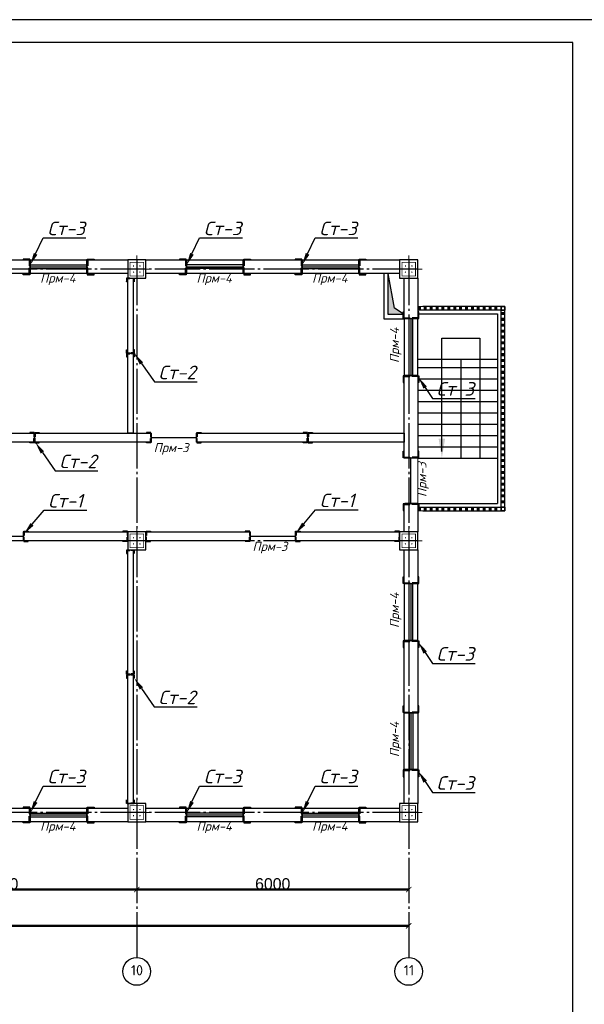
# Model space of a CAD drawing. Header units: millimetres. Extents: x -33345 to 4712671, y -3392 to 121473.
# Tile 327 of 656: x 1810489 to 1822944, y 64764 to 86501. Entities that reach past the tile are written whole.
import ezdxf
from ezdxf import colors
from ezdxf.entities.mleader import LeaderData, LeaderLine
from ezdxf.math import Vec2, Vec3

# ---------------------------------------------------------------- set-up
doc = ezdxf.new("R2010")
doc.units = ezdxf.units.MM
doc.linetypes.add('CENTER2', pattern=[28.575, 19.05, -3.175, 3.175, -3.175])
doc.linetypes.add('ГОСТ 2.303 5', pattern=[24, 20, -1.5, 1, -1.5])
for name, color, linetype, lineweight in [('.', 7, 'Continuous', 15), ('0.25', 7, 'Continuous', 25), ('5   0.30', 1, 'Continuous', 30), ('Kalonna', 7, 'Continuous', 35), ('размер 0.09', 175, 'Continuous', 9)]:
    doc.layers.add(name, color=color, linetype=linetype, lineweight=lineweight)
doc.layers.add('00-Axes', color=1, linetype='CENTER2')
doc.layers.add('HA', color=9, linetype='Continuous')
doc.styles.add('ISOCPEUR', font='isocpeui.ttf', dxfattribs={"height": 300})
doc.styles.add('ISOCPEUR_1.00', font='isocpeui.ttf')
doc.styles.get("Standard").update_dxf_attribs({"font": 'arial.ttf'})
doc.styles.add('ГОСТ 250', font='isocpeui.ttf', dxfattribs={"height": 250})
doc.dimstyles.new('ISO-25$0', dxfattribs={"dimtxt": 300, "dimasz": 200, "dimexe": 100, "dimexo": 300, "dimgap": 50, "dimtad": 1, "dimdec": 0, "dimtxsty": 'Standard', "dimblk": 'OBLIQUE', "dimcen": 250, "dimadec": 0, "dimazin": 0, "dimtfac": 1, "dimtdec": 0, "dimtmove": 0, "dimatfit": 3, "dimldrblk": 'OBLIQUE', "dimfxl": 1.25, "dimarcsym": 0})

# ---------------------------------------------------------------- blocks, each defined once
blk = doc.blocks.new('*U282')
at = {"layer": '0.25', "color": 5, "linetype": 'Continuous', "lineweight": 25, "ltscale": 100}
blk.add_lwpolyline([(-72619, 0), (0, 0), (0, 42000), (-72619, 42000), (-72619, 0)], dxfattribs=at)
at = {"layer": '0.25', "color": 7, "linetype": 'Continuous', "lineweight": 30, "ltscale": 100}
blk.add_lwpolyline([(-70619, 500), (-500, 500), (-500, 41500), (-70619, 41500), (-70619, 500)], dxfattribs=at)
blk = doc.blocks.new('_ArchTick')
at = {"color": 0, "linetype": 'ByBlock', "const_width": 0.15}
blk.add_lwpolyline([(-0.5, -0.5), (0.5, 0.5)], dxfattribs=at)
blk = doc.blocks.new('*D17')
at = {"color": 0, "lineweight": -2, "transparency": 16777216}
for p, q in [((1076847, -1561152), (1076847, -1561151)), ((1076847, -1561152), (1082847, -1561152)), ((1082847, -1561152), (1082847, -1561151))]:
    blk.add_line(p, q, dxfattribs=at)
at = {"layer": 'Defpoints', "color": 0, "lineweight": 50, "transparency": 16777216}
for p in [(1076847, -1561152), (1082847, -1561152), (1082847, -1561152)]:
    blk.add_point(p, dxfattribs=at)
at = {"color": 0, "lineweight": -2, "transparency": 16777216, "xscale": 120, "yscale": 120, "zscale": 120, "rotation": 180}
blk.add_blockref('_ArchTick', (1076847, -1561152), dxfattribs=at)
at = {"color": 0, "lineweight": -2, "transparency": 16777216, "xscale": 120, "yscale": 120, "zscale": 120}
blk.add_blockref('_ArchTick', (1082847, -1561152), dxfattribs=at)
at = {"color": 0, "lineweight": 0, "transparency": 16777216, "insert": (1079847, -1561027), "char_height": 250, "attachment_point": 5}
blk.add_mtext('6000', dxfattribs=at)
blk = doc.blocks.new('_Oblique')
at = {"color": 0, "linetype": 'ByBlock', "lineweight": -2}
blk.add_line((-0.5, -0.5), (0.5, 0.5), dxfattribs=at)
blk = doc.blocks.new('*D18')
at = {"color": 0, "lineweight": -2, "transparency": 16777216}
for p, q in [((1082847, -1561152), (1082847, -1561151)), ((1082847, -1561152), (1088847, -1561152)), ((1088847, -1561152), (1088847, -1561151))]:
    blk.add_line(p, q, dxfattribs=at)
at = {"layer": 'Defpoints', "color": 0, "lineweight": 50, "transparency": 16777216}
for p in [(1082847, -1561152), (1088847, -1561152), (1088847, -1561152)]:
    blk.add_point(p, dxfattribs=at)
at = {"color": 0, "lineweight": -2, "transparency": 16777216, "xscale": 120, "yscale": 120, "zscale": 120, "rotation": 180}
blk.add_blockref('_ArchTick', (1082847, -1561152), dxfattribs=at)
at = {"color": 0, "lineweight": -2, "transparency": 16777216, "xscale": 120, "yscale": 120, "zscale": 120}
blk.add_blockref('_ArchTick', (1088847, -1561152), dxfattribs=at)
at = {"color": 0, "lineweight": 0, "transparency": 16777216, "insert": (1085847, -1561027), "char_height": 250, "attachment_point": 5}
blk.add_mtext('6000', dxfattribs=at)
blk = doc.blocks.new('*D44')
at = {"color": 0, "lineweight": -2, "transparency": 16777216}
for p, q in [((-36640, -739.375), (-36640, -738.75)), ((22760, -740), (-36640, -740)), ((22760, -739.375), (22760, -738.75))]:
    blk.add_line(p, q, dxfattribs=at)
at = {"layer": 'Defpoints', "color": 0, "lineweight": 0, "transparency": 16777216}
for p in [(-36640, -740), (-36640, -740), (22760, -740)]:
    blk.add_point(p, dxfattribs=at)
at = {"color": 0, "lineweight": -2, "transparency": 16777216, "xscale": 120, "yscale": 120, "zscale": 120, "rotation": 180}
blk.add_blockref('_ArchTick', (-36640, -740), dxfattribs=at)
at = {"color": 0, "lineweight": -2, "transparency": 16777216, "xscale": 120, "yscale": 120, "zscale": 120}
blk.add_blockref('_ArchTick', (22760, -740), dxfattribs=at)
at = {"color": 0, "lineweight": 0, "transparency": 16777216, "insert": (-6940, -614.375), "char_height": 250, "attachment_point": 5}
blk.add_mtext('59400', dxfattribs=at)
blk = doc.blocks.new('column')
at = {"lineweight": 0}
for points in [[(-68, 56, -1), (-68, 86, -1)], [(68, 56, 1), (68, 86, 1)], [(-68, -56, 1), (-68, -86, 1)], [(68, -56, -1), (68, -86, -1)]]:
    blk.add_hatch(color=0, dxfattribs=at).paths.add_polyline_path(points)
at = {"color": 0, "lineweight": 0}
for p, q in [((0, 300), (0, -300)), ((300, 0), (-300, 0))]:
    blk.add_line(p, q, dxfattribs=at)
at = {"lineweight": 30}
blk.add_lwpolyline([(-200, 200), (200, 200), (200, -200), (-200, -200)], close=True, dxfattribs=at)
at = {"color": 0, "lineweight": 0, "const_width": 15}
blk.add_lwpolyline([(150, -150), (150, 150), (-150, 150), (-150, -150)], close=True, dxfattribs=at)
blk = doc.blocks.new('dfdfdfdffffdd')
for p, q in [((-324, 3928), (1436, 3928)), ((1436, 3928), (1436, -259)), ((-324, 2928), (1436, 2928)), ((626, 2928), (626, 741)), ((-324, 2741), (1436, 2741)), ((-324, 2491), (1436, 2491)), ((-324, 2241), (1436, 2241)), ((-324, 1991), (1436, 1991)), ((-324, 1741), (1436, 1741)), ((-324, 1491), (1436, 1491)), ((-324, 1241), (1436, 1241)), ((-324, 991), (1436, 991)), ((-324, 741), (1436, 741)), ((-324, -259), (1436, -259))]:
    blk.add_line(p, q)
at = {"lineweight": 20}
blk.add_lwpolyline([(1596, -419), (-324, -419), (-324, 4088), (1596, 4088)], close=True, dxfattribs=at)
for points in [[(-324, -339), (1516, -339), (1516, 4008), (-324, 4008)], [(-214, -419), (1596, -419), (1596, 4088), (-214, 4088)], [(208, 891), (208, 3393), (1044, 3393), (1044, 741)]]:
    blk.add_lwpolyline(points)
at = {"lineweight": 25}
blk.add_solid([(136, 1173), (208, 741), (280, 1173)], dxfattribs=at)
at = {"layer": 'Kalonna'}
for points in [[(-268, 4023), (-268, 4073), (-298, 4073), (-298, 4023)], [(-144, 4023), (-144, 4073), (-174, 4073), (-174, 4023)], [(-14, 4023), (-14, 4073), (-44, 4073), (-44, 4023)], [(116, 4023), (116, 4073), (86, 4073), (86, 4023)], [(246, 4023), (246, 4073), (216, 4073), (216, 4023)], [(376, 4023), (376, 4073), (346, 4073), (346, 4023)], [(506, 4023), (506, 4073), (476, 4073), (476, 4023)], [(636, 4023), (636, 4073), (606, 4073), (606, 4023)], [(766, 4023), (766, 4073), (736, 4073), (736, 4023)], [(896, 4023), (896, 4073), (866, 4073), (866, 4023)], [(1026, 4023), (1026, 4073), (996, 4073), (996, 4023)], [(1156, 4023), (1156, 4073), (1126, 4073), (1126, 4023)], [(1286, 4023), (1286, 4073), (1256, 4073), (1256, 4023)], [(1416, 4023), (1416, 4073), (1386, 4073), (1386, 4023)], [(1516, 4008), (1596, 4008), (1596, 4088), (1516, 4088)], [(1581, 3921), (1531, 3921), (1531, 3951), (1581, 3951)], [(1581, 3791), (1531, 3791), (1531, 3821), (1581, 3821)], [(1581, 3661), (1531, 3661), (1531, 3691), (1581, 3691)], [(1581, 3531), (1531, 3531), (1531, 3561), (1581, 3561)], [(1581, 3401), (1531, 3401), (1531, 3431), (1581, 3431)], [(1581, 3271), (1531, 3271), (1531, 3301), (1581, 3301)], [(1581, 3141), (1531, 3141), (1531, 3171), (1581, 3171)], [(1581, 3011), (1531, 3011), (1531, 3041), (1581, 3041)], [(1581, 2881), (1531, 2881), (1531, 2911), (1581, 2911)], [(1581, 2751), (1531, 2751), (1531, 2781), (1581, 2781)], [(1581, 2621), (1531, 2621), (1531, 2651), (1581, 2651)], [(1581, 2491), (1531, 2491), (1531, 2521), (1581, 2521)], [(1581, 2361), (1531, 2361), (1531, 2391), (1581, 2391)], [(1581, 2231), (1531, 2231), (1531, 2261), (1581, 2261)], [(1581, 2101), (1531, 2101), (1531, 2131), (1581, 2131)], [(1581, 1971), (1531, 1971), (1531, 2001), (1581, 2001)], [(1581, 1841), (1531, 1841), (1531, 1871), (1581, 1871)], [(1581, 1711), (1531, 1711), (1531, 1741), (1581, 1741)], [(1581, 1581), (1531, 1581), (1531, 1611), (1581, 1611)], [(1581, 1451), (1531, 1451), (1531, 1481), (1581, 1481)], [(1581, 1321), (1531, 1321), (1531, 1351), (1581, 1351)], [(1581, 1191), (1531, 1191), (1531, 1221), (1581, 1221)], [(1581, 1061), (1531, 1061), (1531, 1091), (1581, 1091)], [(1581, 931), (1531, 931), (1531, 961), (1581, 961)], [(1581, 801), (1531, 801), (1531, 831), (1581, 831)], [(1581, 671), (1531, 671), (1531, 701), (1581, 701)], [(1581, 541), (1531, 541), (1531, 571), (1581, 571)], [(1581, 411), (1531, 411), (1531, 441), (1581, 441)], [(1581, 281), (1531, 281), (1531, 311), (1581, 311)], [(1581, 151), (1531, 151), (1531, 181), (1581, 181)], [(1581, 21), (1531, 21), (1531, 51), (1581, 51)], [(1581, -109), (1531, -109), (1531, -79), (1581, -79)], [(1581, -239), (1531, -239), (1531, -209), (1581, -209)], [(-268, -404), (-268, -354), (-298, -354), (-298, -404)], [(-144, -404), (-144, -354), (-174, -354), (-174, -404)], [(-14, -404), (-14, -354), (-44, -354), (-44, -404)], [(116, -404), (116, -354), (86, -354), (86, -404)], [(246, -404), (246, -354), (216, -354), (216, -404)], [(376, -404), (376, -354), (346, -354), (346, -404)], [(506, -404), (506, -354), (476, -354), (476, -404)], [(636, -404), (636, -354), (606, -354), (606, -404)], [(766, -404), (766, -354), (736, -354), (736, -404)], [(896, -404), (896, -354), (866, -354), (866, -404)], [(1026, -404), (1026, -354), (996, -354), (996, -404)], [(1156, -404), (1156, -354), (1126, -354), (1126, -404)], [(1286, -404), (1286, -354), (1256, -354), (1256, -404)], [(1416, -404), (1416, -354), (1386, -354), (1386, -404)], [(1516, -339), (1596, -339), (1596, -419), (1516, -419)]]:
    blk.add_lwpolyline(points, close=True, dxfattribs=at)
blk = doc.blocks.new('*U3545')
at = {"color": 0, "linetype": 'ByBlock', "lineweight": -2, "ltscale": 100}
blk.add_lwpolyline([(0, 0), (63, 0), (63, 2.7, 0.414214), (60.7, 5), (12, 5, -0.414214), (5, 12), (5, 60.7, 0.414214), (2.7, 63), (0, 63)], format="xyb", close=True, dxfattribs=at)
blk = doc.blocks.new('A$C0829442C')
at = {"layer": '5   0.30', "lineweight": 30, "ltscale": 200}
blk.add_line((0, 131), (0, 13.5), dxfattribs=at)
at = {"layer": '5   0.30', "lineweight": 30, "ltscale": 200, "xscale": -1, "rotation": 180}
blk.add_blockref('*U3545', (3.9, 146.4), dxfattribs=at)
at = {"layer": '5   0.30', "lineweight": 30, "ltscale": 200}
blk.add_blockref('*U3545', (3.9, 0), dxfattribs=at)
blk = doc.blocks.new('fgfgfgfgggffrw')
at = {"layer": '00-Axes', "color": 251, "linetype": 'ГОСТ 2.303 5', "ltscale": 50, "true_color": 0x636466}
for points in [[(16760, 13960), (16760, -1440)], [(22760, 13960), (22760, -1440)], [(22960, 13760), (-41640, 13760)], [(22960, 7760), (-41640, 7760)], [(22960, 1760), (-41640, 1760)]]:
    blk.add_lwpolyline(points, dxfattribs=at)
at = {"layer": '00-Axes', "color": 219, "linetype": 'ByBlock', "ltscale": 100, "true_color": 0x642165}
for centre in [(16760, -1746), (22760, -1746)]:
    blk.add_circle(centre, 306, dxfattribs=at)
at = {"layer": '00-Axes', "color": 219, "linetype": 'ByBlock', "ltscale": 100, "true_color": 0x642165, "char_height": 226.059, "attachment_point": 1, "style": 'ISOCPEUR_1.00'}
for s, insert in [('\\pxqc;{\\fISOCPEUR|b0|i0|c204|p34;10}', (16378.8, -1606.2)), ('\\pxqc;{\\fISOCPEUR|b0|i0|c204|p34;11}', (22378.8, -1606.2))]:
    blk.add_mtext_dynamic_manual_height_columns(s, width=772.479, gutter_width=706.4, heights=[0], dxfattribs=dict(at, insert=insert))
at = {"color": 18, "lineweight": 0, "true_color": 0x000000}
for base, p1, p2, picture, middle in [((16760, 60), (10760, 60), (16760, 60), '*D17', (13760, 185.6)), ((22760, 60), (16760, 60), (22760, 60), '*D18', (19760, 185.6))]:
    dim = blk.add_linear_dim(base=base, p1=p1, p2=p2, dimstyle='ISO-25$0', dxfattribs=at)
    dim.commit()
    dim.dimension.update_dxf_attribs({"geometry": picture, "text_midpoint": middle, "insert": (-1066086.8, 1561212.4)})
dim = blk.add_linear_dim(base=(-36640, -740), p1=(22760, -740), p2=(-36640, -740), dimstyle='ISO-25$0', dxfattribs=at)
dim.commit()
dim.dimension.update_dxf_attribs({"geometry": '*D44', "text_midpoint": (-6940, -614.4)})

msp = doc.modelspace()

# ---------------------------------------------------------------- hatches: boundary and pattern name
at = {"layer": '.', "true_color": 0x636466}
h = msp.add_hatch(color=251, dxfattribs=at)
h.dxf.hatch_style = 1
h.paths.add_polyline_path([(1818757.291, 80132.505), (1818620.495, 80896.408), (1818620.495, 79996.408), (1818970.495, 79996.408)])

# ---------------------------------------------------------------- linework, layer by layer
at = {"color": 5}
for p, q in [((1810720.495, 81086.408, 1359241.5), (1811970.495, 81086.408, 1359241.5)), ((1815420.495, 81086.408, 1359241.5), (1814170.495, 81086.408, 1359241.5)), ((1816720.495, 81086.408, 1359241.5), (1817970.495, 81086.408, 1359241.5)), ((1810720.495, 81006.408, 1359241.5), (1811970.495, 81006.408, 1359241.5)), ((1815420.495, 81006.408, 1359241.5), (1814170.495, 81006.408, 1359241.5)), ((1816720.495, 81006.408, 1359241.5), (1817970.495, 81006.408, 1359241.5)), ((1819080.495, 78646.408, 1359241.5), (1819080.495, 79896.408, 1359241.5)), ((1819160.495, 78646.408, 1359241.5), (1819160.495, 79896.408, 1359241.5)), ((1819080.495, 72796.408, 1359241.5), (1819080.495, 74046.408, 1359241.5)), ((1819160.495, 72796.408, 1359241.5), (1819160.495, 74046.408, 1359241.5)), ((1819080.495, 71196.408, 1359241.5), (1819080.495, 69946.408, 1359241.5)), ((1819160.495, 71196.408, 1359241.5), (1819160.495, 69946.408, 1359241.5)), ((1810720.495, 68986.408, 1359241.5), (1811970.495, 68986.408, 1359241.5)), ((1810720.495, 68906.408, 1359241.5), (1811970.495, 68906.408, 1359241.5)), ((1815420.495, 68986.408, 1359241.5), (1814170.495, 68986.408, 1359241.5)), ((1815420.495, 68906.408, 1359241.5), (1814170.495, 68906.408, 1359241.5)), ((1816720.495, 68986.408, 1359241.5), (1817970.495, 68986.408, 1359241.5)), ((1816720.495, 68906.408, 1359241.5), (1817970.495, 68906.408, 1359241.5))]:
    msp.add_line(p, q, dxfattribs=at)
at = {"color": 6, "lineweight": 30}
for p, q in [((1810720.495, 81046.408, 1359241.5), (1811970.495, 81046.407, 1359241.5)), ((1814170.495, 81046.408, 1359241.5), (1815420.495, 81046.407, 1359241.5)), ((1816720.495, 81046.408, 1359241.5), (1817970.495, 81046.407, 1359241.5)), ((1819120.496, 79896.408, 1359241.5), (1819120.497, 78646.408, 1359241.5)), ((1819120.495, 75821.408, 1359241.5), (1819120.496, 76821.408, 1359241.5)), ((1819120.496, 74046.408, 1359241.5), (1819120.497, 72796.408, 1359241.5)), ((1819120.496, 71196.408, 1359241.5), (1819120.497, 69946.408, 1359241.5)), ((1810720.495, 68946.408, 1359241.5), (1811970.495, 68946.407, 1359241.5)), ((1814170.495, 68946.408, 1359241.5), (1815420.495, 68946.407, 1359241.5)), ((1816720.495, 68946.408, 1359241.5), (1817970.495, 68946.407, 1359241.5))]:
    msp.add_line(p, q, dxfattribs=at)
at = {"color": 177, "lineweight": 30, "true_color": 0x293189}
for p, q in [((1813390.495, 77276.408, 1359241.5), (1814390.495, 77276.408, 1359241.5)), ((1809570.495, 75096.408, 1359241.5), (1810570.495, 75096.408, 1359241.5)), ((1815570.495, 75096.408, 1359241.5), (1816570.495, 75096.408, 1359241.5))]:
    msp.add_line(p, q, dxfattribs=at)
at = {"elevation": 1359241.5}
for points in [[(1810720.495, 81196.408), (1811970.495, 81196.408), (1811970.495, 80896.408), (1810720.495, 80896.408)], [(1814170.495, 81196.408), (1815420.495, 81196.408), (1815420.495, 80896.408), (1814170.495, 80896.408)], [(1816720.495, 81196.408), (1817970.495, 81196.408), (1817970.495, 80896.408), (1816720.495, 80896.408)], [(1819270.495, 78646.408), (1819270.495, 79896.408), (1818970.495, 79896.408), (1818970.495, 78646.408)], [(1819270.495, 72796.408), (1819270.495, 74046.408), (1818970.495, 74046.408), (1818970.495, 72796.408)], [(1819270.495, 71196.408), (1819270.495, 69946.408), (1818970.495, 69946.408), (1818970.495, 71196.408)], [(1810720.495, 69096.408), (1811970.495, 69096.408), (1811970.495, 68796.408), (1810720.495, 68796.408)], [(1814170.495, 69096.408), (1815420.495, 69096.408), (1815420.495, 68796.408), (1814170.495, 68796.408)], [(1816720.495, 69096.408), (1817970.495, 69096.408), (1817970.495, 68796.408), (1816720.495, 68796.408)]]:
    msp.add_lwpolyline(points, close=True, dxfattribs=at)
msp.add_lwpolyline([(1818970.495, 79996.408), (1818757.291, 80132.505), (1818620.495, 80896.408)], dxfattribs=at)
at = {"layer": 'HA', "color": 250, "lineweight": 30, "ltscale": 100, "elevation": 1359241.5}
for points in [[(1809420.495, 81196.408), (1810720.495, 81196.408), (1810720.495, 80896.408), (1809420.495, 80896.408)], [(1811970.495, 81196.408), (1812870.495, 81196.408), (1812870.495, 80896.408), (1811970.495, 80896.408)], [(1813270.495, 81196.408), (1814170.495, 81196.408), (1814170.495, 80896.408), (1813270.495, 80896.408)], [(1815420.495, 81196.408), (1816720.495, 81196.408), (1816720.495, 80896.408), (1815420.495, 80896.408)], [(1817970.495, 81196.408), (1818870.495, 81196.408), (1818870.495, 80896.408), (1817970.495, 80896.408)], [(1818620.495, 80896.408), (1818520.495, 80896.408), (1818520.495, 79896.408), (1818970.495, 79896.408), (1818970.495, 79996.408), (1818620.495, 79996.408)], [(1812870.495, 80796.408), (1812990.495, 80796.408), (1812990.495, 77376.409), (1812870.495, 77376.409)], [(1819270.495, 80796.408), (1819270.495, 79896.408), (1818970.495, 79896.408), (1818970.495, 80796.408)], [(1818970.495, 78646.408), (1819270.495, 78646.408), (1819270.495, 76821.408), (1818970.495, 76821.408)], [(1813390.495, 77176.408), (1808390.495, 77176.408), (1808390.495, 77376.409), (1813390.495, 77376.409)], [(1814390.495, 77176.408), (1814390.495, 77376.409), (1818970.495, 77376.409), (1818970.495, 77176.408)], [(1818970.495, 75821.408), (1819270.495, 75821.408), (1819270.495, 75196.408), (1818970.495, 75196.408)], [(1810570.495, 75196.408), (1812870.495, 75196.408), (1812870.495, 74996.408), (1810570.495, 74996.408)], [(1815570.495, 74996.408), (1813270.495, 74996.408), (1813270.495, 75196.408), (1815570.495, 75196.408)], [(1816570.495, 75196.408), (1818870.495, 75196.408), (1818870.495, 74996.408), (1816570.495, 74996.408)], [(1812870.495, 74796.408), (1812990.495, 74796.408), (1812990.495, 69196.408), (1812870.495, 69196.408)], [(1819270.495, 74796.408), (1819270.495, 74046.408), (1818970.495, 74046.408), (1818970.495, 74796.408)], [(1818970.495, 72796.408), (1819270.495, 72796.408), (1819270.495, 71196.408), (1818970.495, 71196.408)], [(1818970.495, 69946.408), (1819270.495, 69946.408), (1819270.495, 69196.408), (1818970.495, 69196.408)], [(1809420.495, 69096.408), (1810720.495, 69096.408), (1810720.495, 68796.408), (1809420.495, 68796.408)], [(1811970.495, 69096.408), (1812870.495, 69096.408), (1812870.495, 68796.408), (1811970.495, 68796.408)], [(1813270.495, 69096.408), (1814170.495, 69096.408), (1814170.495, 68796.408), (1813270.495, 68796.408)], [(1815420.495, 69096.408), (1816720.495, 69096.408), (1816720.495, 68796.408), (1815420.495, 68796.408)], [(1817970.495, 69096.408), (1818870.495, 69096.408), (1818870.495, 68796.408), (1817970.495, 68796.408)]]:
    msp.add_lwpolyline(points, close=True, dxfattribs=at)

# ---------------------------------------------------------------- block references
at = {"color": 244, "lineweight": 50, "true_color": 0x991b1e}
msp.add_blockref('fgfgfgfgggffrw', (1796310.495, 67236.408, 1359241.5), dxfattribs=at)
at = {"xscale": -1, "rotation": 270}
for p in [(1813070.495, 80996.408, 1359241.5), (1819070.495, 80996.408, 1359241.5), (1813070.495, 74996.408, 1359241.5), (1819070.495, 74996.408, 1359241.5), (1813070.495, 68996.408, 1359241.5), (1819070.495, 68996.408, 1359241.5)]:
    msp.add_blockref('column', p, dxfattribs=at)
at = {"color": 18, "lineweight": 0, "true_color": 0x000000}
msp.add_blockref('dfdfdfdffffdd', (1819594.183, 76080.523, 1359241.5), dxfattribs=at)
at = {"layer": '0.25', "ltscale": 100, "transparency": 33554687}
msp.add_blockref('*U282', (1823194.41, 44501.326, 1359241.5), dxfattribs=at)
at = {"layer": 'размер 0.09', "lineweight": 30, "ltscale": 200}
for p, xscale, yscale, zscale, rotation in [((1810720.495, 81216.284, 1359241.5), 2.351013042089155, 2.351013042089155, 2.351013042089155, 180.0000448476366), ((1811970.496, 81216.284, 1359241.5), -2.351013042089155, 2.351013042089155, 2.351013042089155, 179.9999551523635), ((1814170.495, 81216.284, 1359241.5), 2.351013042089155, 2.351013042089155, 2.351013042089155, 180.0000448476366), ((1815420.496, 81216.284, 1359241.5), -2.351013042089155, 2.351013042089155, 2.351013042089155, 179.9999551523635), ((1816720.495, 81216.284, 1359241.5), 2.351013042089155, 2.351013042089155, 2.351013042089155, 180.0000448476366), ((1817970.496, 81216.284, 1359241.5), -2.351013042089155, 2.351013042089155, 2.351013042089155, 179.9999551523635), ((1813016.174, 80796.408, 1359241.5), -1.185761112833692, 1.185761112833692, 1.185761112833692, 89.99995515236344), ((1818950.62, 79896.409, 1359241.5), -2.351013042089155, 2.351013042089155, 2.351013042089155, 269.9999551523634), ((1813018.708, 79136.408, 1359241.5), 1.185761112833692, 1.185761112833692, 1.185761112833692, 90.00004484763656), ((1813018.708, 79136.408, 1359241.5), -1.185761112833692, 1.185761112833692, 1.185761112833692, 89.99995515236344), ((1818950.62, 78646.408, 1359241.5), 2.351013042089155, 2.351013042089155, 2.351013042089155, 270.0000448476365), ((1810816.081, 77389.747), 1.556924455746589, 1.556924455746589, 1.556924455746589, 180.0000448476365), ((1810816.081, 77389.747), -1.556924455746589, 1.556924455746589, 1.556924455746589, 179.9999551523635), ((1813390.495, 77388.905, 1359241.5), 1.556924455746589, 1.556924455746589, 1.556924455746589, 180.0000448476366), ((1814390.496, 77388.905, 1359241.5), -1.556924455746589, 1.556924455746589, 1.556924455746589, 179.9999551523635), ((1816845.154, 77389.747), 1.556924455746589, 1.556924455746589, 1.556924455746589, 180.0000448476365), ((1816845.155, 77389.747), -1.556924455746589, 1.556924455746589, 1.556924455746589, 179.9999551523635), ((1818950.62, 76821.409, 1359241.5), -2.351013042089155, 2.351013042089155, 2.351013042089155, 269.9999551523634), ((1818950.62, 75821.408, 1359241.5), 2.351013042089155, 2.351013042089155, 2.351013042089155, 270.0000448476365), ((1810570.496, 75208.905, 1359241.5), -1.556924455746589, 1.556924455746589, 1.556924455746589, 179.9999551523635), ((1812870.495, 75208.905, 1359241.5), 1.556924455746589, 1.556924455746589, 1.556924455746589, 180.0000448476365), ((1813270.496, 75208.905, 1359241.5), -1.556924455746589, 1.556924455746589, 1.556924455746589, 179.9999551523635), ((1815570.495, 75208.905, 1359241.5), 1.556924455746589, 1.556924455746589, 1.556924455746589, 180.0000448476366), ((1816570.496, 75208.905, 1359241.5), -1.556924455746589, 1.556924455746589, 1.556924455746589, 179.9999551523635), ((1818870.495, 75208.905, 1359241.5), 1.556924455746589, 1.556924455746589, 1.556924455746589, 180.0000448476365), ((1813016.174, 74796.408, 1359241.5), -1.185761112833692, 1.185761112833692, 1.185761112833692, 89.99995515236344), ((1818950.62, 74046.409, 1359241.5), -2.351013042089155, 2.351013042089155, 2.351013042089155, 269.9999551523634), ((1818950.62, 72796.408, 1359241.5), 2.351013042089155, 2.351013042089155, 2.351013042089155, 270.0000448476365), ((1813017.546, 72046.408, 1359241.5), 1.185761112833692, 1.185761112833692, 1.185761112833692, 90.00004484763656), ((1813017.546, 72046.408, 1359241.5), -1.185761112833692, 1.185761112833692, 1.185761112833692, 89.99995515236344), ((1818950.62, 71196.408, 1359241.5), -2.351013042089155, 2.351013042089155, 2.351013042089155, 269.9999551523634), ((1818950.62, 69946.408, 1359241.5), 2.351013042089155, 2.351013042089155, 2.351013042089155, 270.0000448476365), ((1813016.174, 69196.408, 1359241.5), 1.185761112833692, 1.185761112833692, 1.185761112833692, 90.00004484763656), ((1810720.495, 69116.284, 1359241.5), 2.351013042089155, 2.351013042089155, 2.351013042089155, 180.0000448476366), ((1811970.496, 69116.284, 1359241.5), -2.351013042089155, 2.351013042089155, 2.351013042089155, 179.9999551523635), ((1814170.495, 69116.284, 1359241.5), 2.351013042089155, 2.351013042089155, 2.351013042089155, 180.0000448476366), ((1815420.496, 69116.284, 1359241.5), -2.351013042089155, 2.351013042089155, 2.351013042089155, 179.9999551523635), ((1816720.495, 69116.284, 1359241.5), 2.351013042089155, 2.351013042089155, 2.351013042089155, 180.0000448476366), ((1817970.496, 69116.284, 1359241.5), -2.351013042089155, 2.351013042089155, 2.351013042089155, 179.9999551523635)]:
    msp.add_blockref('A$C0829442C', p, dxfattribs=dict(at, xscale=xscale, yscale=yscale, zscale=zscale, rotation=rotation))

# ---------------------------------------------------------------- texts
at = {"transparency": 33554687, "char_height": 200, "attachment_point": 1, "style": 'ГОСТ 250'}
for s, insert in [('{\\C6;Прм-4}', (1810939.91, 80896.408, 1359241.5)), ('{\\C6;Прм-4}', (1814389.91, 80896.408, 1359241.5)), ('{\\C6;Прм-4}', (1816939.91, 80896.408, 1359241.5)), ('{\\C5;Прм-3}', (1813444.424, 77154.003, 1359241.5)), ('{\\C5;Прм-3}', (1815624.424, 74974.003, 1359241.5)), ('{\\C6;Прм-4}', (1810939.91, 68796.408, 1359241.5)), ('{\\C6;Прм-4}', (1814389.91, 68796.408, 1359241.5)), ('{\\C6;Прм-4}', (1816939.91, 68796.408, 1359241.5))]:
    msp.add_mtext_dynamic_manual_height_columns(s, width=5615.66788, gutter_width=1250, heights=[260], dxfattribs=dict(at, insert=insert))
at = {"transparency": 33554687, "char_height": 200, "attachment_point": 1, "rotation": 90, "style": 'ГОСТ 250'}
for s, insert in [('{\\C6;Прм-4}', (1818656.502, 78921.921, 1359241.5)), ('{\\C5;Прм-3}', (1819260.666, 75962.688, 1359241.5)), ('{\\C6;Прм-4}', (1818656.502, 73071.921, 1359241.5)), ('{\\C6;Прм-4}', (1818656.502, 70221.921, 1359241.5))]:
    msp.add_mtext_dynamic_manual_height_columns(s, width=5615.66788, gutter_width=1250, heights=[260], dxfattribs=dict(at, insert=insert))

# ---------------------------------------------------------------- leaders
at = {"transparency": 33554687}
ml = msp.add_multileader_mtext('Standard', dxfattribs=at)
ml.set_content('Ст-3', color=256, style='ISOCPEUR')
ml.set_leader_properties(color=256)
ml.build(insert=Vec2(0, 0))
ml.multileader.update_dxf_attribs({"text_left_attachment_type": 6, "text_right_attachment_type": 6, "dogleg_length": 1.827, "arrow_head_size": 274.097})
ctx = ml.context
ctx.base_point, ctx.char_height, ctx.arrow_head_size, ctx.landing_gap_size, ctx.plane_origin = Vec3(1811010.65, 81683.667, 1359241.5), 300, 274.097, 91.366, Vec3(1810458.197, 82096.987, 1359241.5)
ctx.left_attachment, ctx.right_attachment = 6, 6
notes = []
notes.append((ctx, [(0, (1, 1, 0), (1811008.823, 81683.667, 1359241.5), (1, 0), 1.827, [(0, [(1810720.495, 81086.408, 1359241.5)], 0, [])])]))
ctx.mtext.insert, ctx.mtext.flow_direction = Vec3(1811102.016, 82043.667, 1359241.5), 5
ml = msp.add_multileader_mtext('Standard', dxfattribs=at)
ml.set_content('Ст-3', color=256, style='ISOCPEUR')
ml.set_leader_properties(color=256)
ml.build(insert=Vec2(0, 0))
ml.multileader.update_dxf_attribs({"text_left_attachment_type": 6, "text_right_attachment_type": 6, "dogleg_length": 1.827, "arrow_head_size": 274.097})
ctx = ml.context
ctx.base_point, ctx.char_height, ctx.arrow_head_size, ctx.landing_gap_size, ctx.plane_origin = Vec3(1814460.65, 81683.667, 1359241.5), 300, 274.097, 91.366, Vec3(1813908.197, 82096.987, 1359241.5)
ctx.left_attachment, ctx.right_attachment = 6, 6
notes.append((ctx, [(0, (1, 1, 0), (1814458.823, 81683.667, 1359241.5), (1, 0), 1.827, [(0, [(1814170.495, 81086.408, 1359241.5)], 0, [])])]))
ctx.mtext.insert, ctx.mtext.flow_direction = Vec3(1814552.016, 82043.667, 1359241.5), 5
ml = msp.add_multileader_mtext('Standard', dxfattribs=at)
ml.set_content('Ст-3', color=256, style='ISOCPEUR')
ml.set_leader_properties(color=256)
ml.build(insert=Vec2(0, 0))
ml.multileader.update_dxf_attribs({"text_left_attachment_type": 6, "text_right_attachment_type": 6, "dogleg_length": 1.827, "arrow_head_size": 274.097})
ctx = ml.context
ctx.base_point, ctx.char_height, ctx.arrow_head_size, ctx.landing_gap_size, ctx.plane_origin = Vec3(1817010.65, 81683.667, 1359241.5), 300, 274.097, 91.366, Vec3(1816458.197, 82096.987, 1359241.5)
ctx.left_attachment, ctx.right_attachment = 6, 6
notes.append((ctx, [(0, (1, 1, 0), (1817008.823, 81683.667, 1359241.5), (1, 0), 1.827, [(0, [(1816720.495, 81086.408, 1359241.5)], 0, [])])]))
ctx.mtext.insert, ctx.mtext.flow_direction = Vec3(1817102.016, 82043.667, 1359241.5), 5
ml = msp.add_multileader_mtext('Standard', dxfattribs=at)
ml.set_content('Ст-2', color=256, style='ISOCPEUR')
ml.set_leader_properties(color=256)
ml.build(insert=Vec2(0, 0))
ml.multileader.update_dxf_attribs({"text_left_attachment_type": 6, "text_right_attachment_type": 6, "dogleg_length": 1.827, "arrow_head_size": 274.097})
ctx = ml.context
ctx.base_point, ctx.char_height, ctx.arrow_head_size, ctx.landing_gap_size, ctx.plane_origin = Vec3(1813460.932, 78503.964, 1359241.5), 300, 274.097, 91.366, Vec3(1812981.811, 79094.771, 1359241.5)
ctx.left_attachment, ctx.right_attachment = 6, 6
notes.append((ctx, [(0, (1, 1, 0), (1813459.104, 78503.964, 1359241.5), (1, 0), 1.827, [(0, [(1813018.709, 79136.695, 1359241.5)], 0, [])])]))
ctx.mtext.insert, ctx.mtext.flow_direction = Vec3(1813552.297, 78863.964, 1359241.5), 5
ml = msp.add_multileader_mtext('Standard', dxfattribs=at)
ml.set_content('Ст-3', color=256, style='ISOCPEUR')
ml.set_leader_properties(color=256)
ml.build(insert=Vec2(0, 0))
ml.multileader.update_dxf_attribs({"text_left_attachment_type": 6, "text_right_attachment_type": 6, "dogleg_length": 1.827, "arrow_head_size": 274.097})
ctx = ml.context
ctx.base_point, ctx.char_height, ctx.arrow_head_size, ctx.landing_gap_size, ctx.plane_origin = Vec3(1819594.984, 78140.362, 1359241.5), 300, 274.097, 91.366, Vec3(1819020.788, 79619.707, 1359241.5)
ctx.left_attachment, ctx.right_attachment = 6, 6
notes.append((ctx, [(0, (1, 1, 0), (1819593.156, 78140.362, 1359241.5), (1, 0), 1.827, [(0, [(1819283.086, 78609.129, 1359241.5)], 0, [])])]))
ctx.mtext.insert, ctx.mtext.flow_direction = Vec3(1819686.35, 78500.362, 1359241.5), 5
ml = msp.add_multileader_mtext('Standard', dxfattribs=at)
ml.set_content('Ст-2', color=256, style='ISOCPEUR')
ml.set_leader_properties(color=256)
ml.build(insert=Vec2(0, 0))
ml.multileader.update_dxf_attribs({"text_left_attachment_type": 6, "text_right_attachment_type": 6, "dogleg_length": 1.827, "arrow_head_size": 274.097})
ctx = ml.context
ctx.base_point, ctx.char_height, ctx.arrow_head_size, ctx.landing_gap_size, ctx.plane_origin = Vec3(1811275.286, 76540.037), 300, 274.097, 91.366, Vec3(1810796.165, 77130.844)
ctx.left_attachment, ctx.right_attachment = 6, 6
notes.append((ctx, [(0, (1, 1, 0), (1811273.458, 76540.037), (1, 0), 1.827, [(0, [(1810833.063, 77172.769)], 0, [])])]))
ctx.mtext.insert, ctx.mtext.flow_direction = Vec3(1811366.651, 76900.037), 5
ml = msp.add_multileader_mtext('Standard', dxfattribs=at)
ml.set_content('Ст-1', color=256, style='ISOCPEUR')
ml.set_leader_properties(color=256)
ml.build(insert=Vec2(0, 0))
ml.multileader.update_dxf_attribs({"text_left_attachment_type": 6, "text_right_attachment_type": 6, "dogleg_length": 1.827, "arrow_head_size": 274.097})
ctx = ml.context
ctx.base_point, ctx.char_height, ctx.arrow_head_size, ctx.landing_gap_size, ctx.plane_origin = Vec3(1811026.508, 75671.502, 1359241.5), 300, 274.097, 91.366, Vec3(1810547.387, 75125.722, 1359241.5)
ctx.left_attachment, ctx.right_attachment = 6, 6
notes.append((ctx, [(0, (1, 1, 0), (1811024.68, 75671.502, 1359241.5), (1, 0), 1.827, [(0, [(1810584.285, 75152.311, 1359241.5)], 0, [])])]))
ctx.mtext.insert, ctx.mtext.flow_direction = Vec3(1811117.874, 76031.502, 1359241.5), 5
ml = msp.add_multileader_mtext('Standard', dxfattribs=at)
ml.set_content('Ст-1', color=256, style='ISOCPEUR')
ml.set_leader_properties(color=256)
ml.build(insert=Vec2(0, 0))
ml.multileader.update_dxf_attribs({"text_left_attachment_type": 6, "text_right_attachment_type": 6, "dogleg_length": 1.827, "arrow_head_size": 274.097})
ctx = ml.context
ctx.base_point, ctx.char_height, ctx.arrow_head_size, ctx.landing_gap_size, ctx.plane_origin = Vec3(1817018.723, 75679.053, 1359241.5), 300, 274.097, 91.366, Vec3(1816539.603, 75133.273, 1359241.5)
ctx.left_attachment, ctx.right_attachment = 6, 6
notes.append((ctx, [(0, (1, 1, 0), (1817016.896, 75679.053, 1359241.5), (1, 0), 1.827, [(0, [(1816576.5, 75159.862, 1359241.5)], 0, [])])]))
ctx.mtext.insert, ctx.mtext.flow_direction = Vec3(1817110.089, 76039.053, 1359241.5), 5
ml = msp.add_multileader_mtext('Standard', dxfattribs=at)
ml.set_content('Ст-3', color=256, style='ISOCPEUR')
ml.set_leader_properties(color=256)
ml.build(insert=Vec2(0, 0))
ml.multileader.update_dxf_attribs({"text_left_attachment_type": 6, "text_right_attachment_type": 6, "dogleg_length": 1.827, "arrow_head_size": 274.097})
ctx = ml.context
ctx.base_point, ctx.char_height, ctx.arrow_head_size, ctx.landing_gap_size, ctx.plane_origin = Vec3(1819594.984, 72290.362, 1359241.5), 300, 274.097, 91.366, Vec3(1819020.788, 73769.707, 1359241.5)
ctx.left_attachment, ctx.right_attachment = 6, 6
notes.append((ctx, [(0, (1, 1, 0), (1819593.156, 72290.362, 1359241.5), (1, 0), 1.827, [(0, [(1819283.086, 72759.129, 1359241.5)], 0, [])])]))
ctx.mtext.insert, ctx.mtext.flow_direction = Vec3(1819686.35, 72650.362, 1359241.5), 5
ml = msp.add_multileader_mtext('Standard', dxfattribs=at)
ml.set_content('Ст-2', color=256, style='ISOCPEUR')
ml.set_leader_properties(color=256)
ml.build(insert=Vec2(0, 0))
ml.multileader.update_dxf_attribs({"text_left_attachment_type": 6, "text_right_attachment_type": 6, "dogleg_length": 1.827, "arrow_head_size": 274.097})
ctx = ml.context
ctx.base_point, ctx.char_height, ctx.arrow_head_size, ctx.landing_gap_size, ctx.plane_origin = Vec3(1813459.77, 71330.114, 1359241.5), 300, 274.097, 91.366, Vec3(1812980.65, 71920.921, 1359241.5)
ctx.left_attachment, ctx.right_attachment = 6, 6
notes.append((ctx, [(0, (1, 1, 0), (1813457.942, 71330.114, 1359241.5), (1, 0), 1.827, [(0, [(1813017.547, 71962.846, 1359241.5)], 0, [])])]))
ctx.mtext.insert, ctx.mtext.flow_direction = Vec3(1813551.136, 71690.114, 1359241.5), 5
ml = msp.add_multileader_mtext('Standard', dxfattribs=at)
ml.set_content('Ст-3', color=256, style='ISOCPEUR')
ml.set_leader_properties(color=256)
ml.build(insert=Vec2(0, 0))
ml.multileader.update_dxf_attribs({"text_left_attachment_type": 6, "text_right_attachment_type": 6, "dogleg_length": 1.827, "arrow_head_size": 274.097})
ctx = ml.context
ctx.base_point, ctx.char_height, ctx.arrow_head_size, ctx.landing_gap_size, ctx.plane_origin = Vec3(1811010.65, 69583.667, 1359241.5), 300, 274.097, 91.366, Vec3(1810458.197, 69996.987, 1359241.5)
ctx.left_attachment, ctx.right_attachment = 6, 6
notes.append((ctx, [(0, (1, 1, 0), (1811008.823, 69583.667, 1359241.5), (1, 0), 1.827, [(0, [(1810720.495, 68986.408, 1359241.5)], 0, [])])]))
ctx.mtext.insert, ctx.mtext.flow_direction = Vec3(1811102.016, 69943.667, 1359241.5), 5
ml = msp.add_multileader_mtext('Standard', dxfattribs=at)
ml.set_content('Ст-3', color=256, style='ISOCPEUR')
ml.set_leader_properties(color=256)
ml.build(insert=Vec2(0, 0))
ml.multileader.update_dxf_attribs({"text_left_attachment_type": 6, "text_right_attachment_type": 6, "dogleg_length": 1.827, "arrow_head_size": 274.097})
ctx = ml.context
ctx.base_point, ctx.char_height, ctx.arrow_head_size, ctx.landing_gap_size, ctx.plane_origin = Vec3(1814460.65, 69583.667, 1359241.5), 300, 274.097, 91.366, Vec3(1813908.197, 69996.987, 1359241.5)
ctx.left_attachment, ctx.right_attachment = 6, 6
notes.append((ctx, [(0, (1, 1, 0), (1814458.823, 69583.667, 1359241.5), (1, 0), 1.827, [(0, [(1814170.495, 68986.408, 1359241.5)], 0, [])])]))
ctx.mtext.insert, ctx.mtext.flow_direction = Vec3(1814552.016, 69943.667, 1359241.5), 5
ml = msp.add_multileader_mtext('Standard', dxfattribs=at)
ml.set_content('Ст-3', color=256, style='ISOCPEUR')
ml.set_leader_properties(color=256)
ml.build(insert=Vec2(0, 0))
ml.multileader.update_dxf_attribs({"text_left_attachment_type": 6, "text_right_attachment_type": 6, "dogleg_length": 1.827, "arrow_head_size": 274.097})
ctx = ml.context
ctx.base_point, ctx.char_height, ctx.arrow_head_size, ctx.landing_gap_size, ctx.plane_origin = Vec3(1817010.65, 69583.667, 1359241.5), 300, 274.097, 91.366, Vec3(1816458.197, 69996.987, 1359241.5)
ctx.left_attachment, ctx.right_attachment = 6, 6
notes.append((ctx, [(0, (1, 1, 0), (1817008.823, 69583.667, 1359241.5), (1, 0), 1.827, [(0, [(1816720.495, 68986.408, 1359241.5)], 0, [])])]))
ctx.mtext.insert, ctx.mtext.flow_direction = Vec3(1817102.016, 69943.667, 1359241.5), 5
ml = msp.add_multileader_mtext('Standard', dxfattribs=at)
ml.set_content('Ст-3', color=256, style='ISOCPEUR')
ml.set_leader_properties(color=256)
ml.build(insert=Vec2(0, 0))
ml.multileader.update_dxf_attribs({"text_left_attachment_type": 6, "text_right_attachment_type": 6, "dogleg_length": 1.827, "arrow_head_size": 274.097})
ctx = ml.context
ctx.base_point, ctx.char_height, ctx.arrow_head_size, ctx.landing_gap_size, ctx.plane_origin = Vec3(1819594.984, 69440.362, 1359241.5), 300, 274.097, 91.366, Vec3(1819020.788, 70919.707, 1359241.5)
ctx.left_attachment, ctx.right_attachment = 6, 6
notes.append((ctx, [(0, (1, 1, 0), (1819593.156, 69440.362, 1359241.5), (1, 0), 1.827, [(0, [(1819283.086, 69909.129, 1359241.5)], 0, [])])]))
ctx.mtext.insert, ctx.mtext.flow_direction = Vec3(1819686.35, 69800.362, 1359241.5), 5
for ctx, leaders in notes:
    for number, flags, end, landing, length, lines in leaders:
        leader = LeaderData()
        leader.index, (leader.has_last_leader_line, leader.has_dogleg_vector, leader.attachment_direction) = number, flags
        leader.last_leader_point, leader.dogleg_vector, leader.dogleg_length = Vec3(end), Vec3(landing), length
        for number, points, colour, breaks in lines:
            line = LeaderLine()
            line.index, line.vertices, line.color, line.breaks = number, Vec3.list(points), colors.encode_raw_color(colour), breaks
            leader.lines.append(line)
        ctx.leaders.append(leader)

doc.saveas('drawing.dxf')
